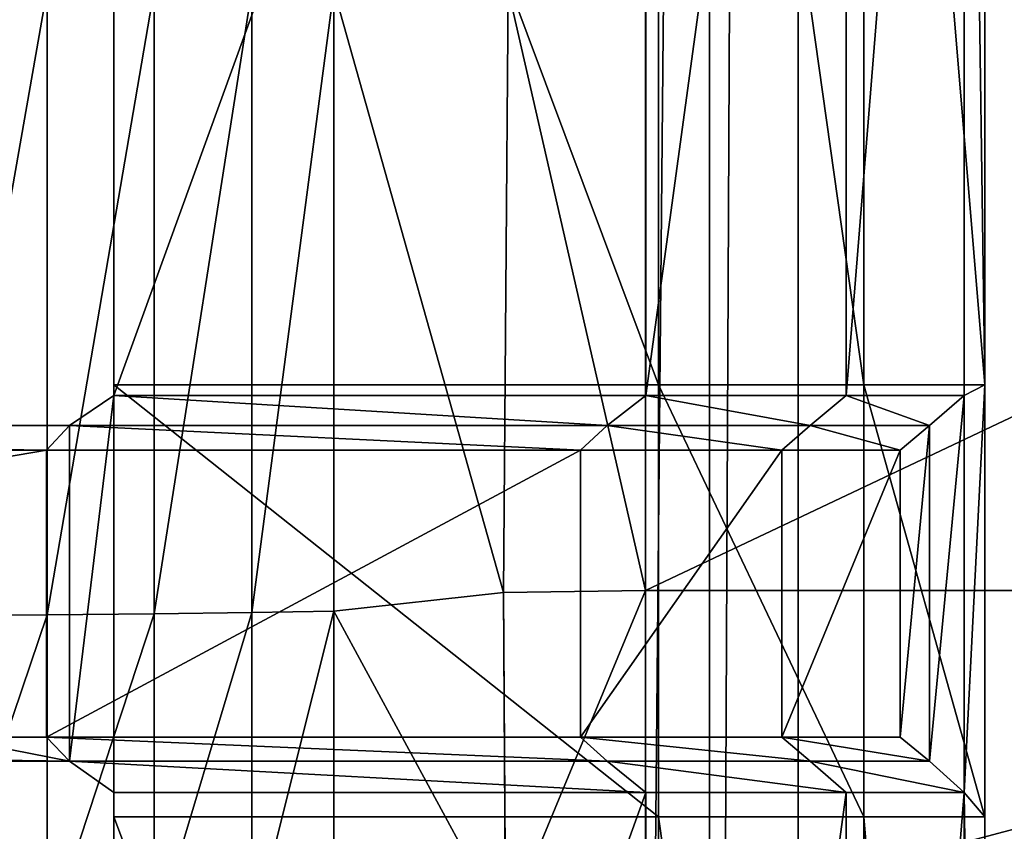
# Model space of a CAD drawing. Extents: x 0 to 31, y 0 to 21.2.
# Tile 509 of 574: x 29.152 to 30.105, y 4.754 to 5.539. Entities that reach past the tile are written whole.
import ezdxf

# ---------------------------------------------------------------- set-up
doc = ezdxf.new("R2010")
doc.units = 0
doc.header["$MEASUREMENT"] = 0
doc.layers.get('0').update_dxf_attribs({"color": 13, "linetype": 'CONTINUOUS'})
for name, color, linetype in [('CAST_IRON', 250, 'CONTINUOUS'), ('GALVANIZED_METAL', 252, 'CONTINUOUS'), ('GRATES', 250, 'CONTINUOUS')]:
    doc.layers.add(name, color=color, linetype=linetype)

# ---------------------------------------------------------------- blocks, each defined once
blk = doc.blocks.new('NGM5058UC_TRADECAD_DXF')
at = {"layer": 'CAST_IRON', "color": 0}
for p, q in [((13.6592, -5.05335, -0.17615), (13.6592, -5.65815, -0.17615)), ((13.6592, -5.05335, -0.17615), (13.6592, -5.65815, -0.17615)), ((13.763, -5.05335, -0.14245), (13.763, -5.65715, -0.14245)), ((13.763, -5.05335, -0.14245), (13.763, -5.65715, -0.14245)), ((13.8575, -5.05335, -0.08765), (13.8575, -5.65595, -0.08765)), ((13.8575, -5.05335, -0.08765), (13.8575, -5.65595, -0.08765)), ((13.9366, -5.05335, -0.01605), (13.9366, -5.65475, -0.01605)), ((13.9366, -5.05335, -0.01605), (14.1009, -5.63675, 0.45505)), ((13.9366, -5.05335, -0.01605), (13.9366, -5.65475, -0.01605)), ((13.9366, -5.05335, -0.01605), (14.1009, -5.63675, 0.45505)), ((14.1009, -5.63675, 0.45505), (14.1054, -5.05335, 0.45505)), ((14.1009, -5.63675, 0.45505), (14.1054, -5.05335, 0.45505)), ((14.2381, -5.63465, 0.58145), (14.2381, -5.05335, 0.58145)), ((14.2381, -5.63465, 0.58145), (14.2381, -5.05335, 0.58145)), ((13.9366, -5.65475, -0.01605), (14.1009, -5.63675, 0.45505)), ((13.9366, -5.65475, -0.01605), (14.1009, -5.63675, 0.45505)), ((14.1009, -5.63675, 0.45505), (14.2381, -5.63465, 0.58145)), ((14.1009, -5.63675, 0.45505), (14.2381, -5.63465, 0.58145)), ((14.1009, -5.63675, 0.45505), (14.1027, -5.96115, 0.45505)), ((14.1009, -5.63675, 0.45505), (14.1027, -5.96115, 0.45505)), ((14.2381, -5.96015, 0.58145), (14.2381, -5.63465, 0.58145)), ((14.2381, -5.63465, 0.58145), (15.4658, -5.63465, 0.58145)), ((14.2381, -5.63465, 0.58145), (15.4658, -5.63465, 0.58145)), ((14.2381, -5.96015, 0.58145), (14.2381, -5.63465, 0.58145)), ((13.6592, -5.65815, -0.17615), (13.553, -5.65895, -0.18725)), ((13.6592, -5.65815, -0.17615), (13.553, -5.65895, -0.18725)), ((13.763, -5.65715, -0.14245), (13.6592, -5.65815, -0.17615)), ((13.763, -5.65715, -0.14245), (13.6592, -5.65815, -0.17615)), ((13.6592, -5.65815, -0.17615), (13.6592, -5.97185, -0.17615)), ((13.6592, -5.65815, -0.17615), (13.6592, -5.97185, -0.17615)), ((13.8575, -5.65595, -0.08765), (13.763, -5.65715, -0.14245)), ((13.8575, -5.65595, -0.08765), (13.763, -5.65715, -0.14245)), ((13.763, -5.65715, -0.14245), (13.763, -5.97135, -0.14245)), ((13.763, -5.65715, -0.14245), (13.763, -5.97135, -0.14245)), ((13.9366, -5.65475, -0.01605), (13.8575, -5.65595, -0.08765)), ((13.9366, -5.65475, -0.01605), (13.8575, -5.65595, -0.08765)), ((13.8575, -5.65595, -0.08765), (13.8575, -5.97075, -0.08765)), ((13.8575, -5.65595, -0.08765), (13.8575, -5.97075, -0.08765)), ((13.9366, -5.97015, -0.01605), (13.9366, -5.65475, -0.01605)), ((13.9366, -5.97015, -0.01605), (13.9366, -5.65475, -0.01605))]:
    blk.add_line(p, q, dxfattribs=at)
at = {"layer": 'GALVANIZED_METAL', "color": 0}
for p, q in [((14.386, 9.23775, -1.89865), (14.2159, -9.41295, -1.89865)), ((14.386, 9.23775, -1.89865), (14.2159, -9.41295, -1.89865)), ((14.386, -9.24295, -1.89865), (14.386, 9.23775, -1.89865)), ((14.386, -9.24295, -1.89865), (14.386, 9.23775, -1.89865)), ((14.3002, -9.18675, 0.31025), (14.3002, 9.18165, 0.40415)), ((14.3002, -9.18675, 0.31025), (14.3002, 9.18165, 0.40415))]:
    blk.add_line(p, q, dxfattribs=at)
at = {"layer": 'GRATES', "color": 0}
for p, q in [((13.7239, -5.43585, 0.70725), (13.7239, -4.02735, 0.70725)), ((13.7239, -4.02735, 0.98805), (13.7239, -5.44615, 0.98805)), ((13.7239, -4.02735, 0.98805), (13.7239, -5.44615, 0.98805)), ((13.7239, -5.43585, 0.70725), (13.7239, -4.02735, 0.70725)), ((14.2384, -4.02735, 0.98805), (14.2384, -5.44615, 0.98805)), ((14.2384, -4.02735, 0.98805), (14.2384, -5.44615, 0.98805)), ((14.2508, -5.43585, 0.70725), (14.2508, -4.02735, 0.70725)), ((14.2508, -5.43585, 0.70725), (14.2508, -4.02735, 0.70725)), ((14.4324, -5.44615, 0.98805), (14.4324, -4.02735, 0.98805)), ((14.4324, -5.44615, 0.98805), (14.4324, -4.02735, 0.98805)), ((14.4495, -4.02735, 0.70725), (14.4495, -5.43585, 0.70725)), ((14.4495, -4.02735, 0.70725), (14.4495, -5.43585, 0.70725)), ((14.5466, -5.44615, 0.98805), (14.5466, -4.02735, 0.98805)), ((14.5466, -5.44615, 0.98805), (14.5466, -4.02735, 0.98805)), ((14.5665, -4.02735, 0.70725), (14.5665, -5.43585, 0.70725)), ((14.5665, -4.02735, 0.70725), (14.5665, -5.43585, 0.70725)), ((14.2508, -5.43585, 0.70725), (13.7239, -5.43585, 0.70725)), ((13.7239, -5.43585, 0.70725), (13.7239, -5.85375, 0.70725)), ((13.7239, -5.44615, 0.98805), (13.7239, -5.43585, 0.70725)), ((13.7239, -5.44615, 0.98805), (13.7239, -5.43585, 0.70725)), ((13.7239, -5.43585, 0.70725), (13.7239, -5.85375, 0.70725)), ((14.2508, -5.43585, 0.70725), (13.7239, -5.43585, 0.70725)), ((14.2508, -5.85375, 0.70725), (14.2508, -5.43585, 0.70725)), ((14.2508, -5.43585, 0.70725), (14.4495, -5.43585, 0.70725)), ((14.2508, -5.43585, 0.70725), (14.4495, -5.43585, 0.70725)), ((14.2508, -5.85375, 0.70725), (14.2508, -5.43585, 0.70725)), ((14.5665, -5.43585, 0.70725), (14.4495, -5.43585, 0.70725)), ((14.4495, -5.43585, 0.70725), (14.4495, -5.85375, 0.70725)), ((14.5665, -5.43585, 0.70725), (14.4495, -5.43585, 0.70725)), ((14.4495, -5.43585, 0.70725), (14.4495, -5.85375, 0.70725)), ((14.5665, -5.43585, 0.70725), (14.5466, -5.44615, 0.98805)), ((14.5665, -5.43585, 0.70725), (14.5466, -5.44615, 0.98805)), ((14.5665, -5.43585, 0.70725), (14.5665, -5.85375, 0.70725)), ((14.5665, -5.43585, 0.70725), (14.5665, -5.85375, 0.70725)), ((13.7239, -5.44615, 0.98805), (13.6808, -5.47525, 1.46245)), ((13.7239, -5.44615, 0.98805), (13.6808, -5.47525, 1.46245)), ((13.7239, -5.44615, 0.98805), (13.7239, -5.83005, 0.98805)), ((14.2384, -5.44615, 0.98805), (13.7239, -5.44615, 0.98805)), ((13.7239, -5.44615, 0.98805), (13.7239, -5.83005, 0.98805)), ((14.2384, -5.44615, 0.98805), (13.7239, -5.44615, 0.98805)), ((14.2384, -5.44615, 0.98805), (14.2011, -5.47525, 1.46245)), ((14.2384, -5.44615, 0.98805), (14.2011, -5.47525, 1.46245)), ((14.2384, -5.44615, 0.98805), (14.4324, -5.44615, 0.98805)), ((14.2384, -5.44615, 0.98805), (14.4324, -5.44615, 0.98805)), ((14.3974, -5.47525, 1.46245), (14.4324, -5.44615, 0.98805)), ((14.3974, -5.47525, 1.46245), (14.4324, -5.44615, 0.98805)), ((14.5466, -5.44615, 0.98805), (14.4324, -5.44615, 0.98805)), ((14.5466, -5.44615, 0.98805), (14.4324, -5.44615, 0.98805)), ((14.5129, -5.47525, 1.46245), (14.5466, -5.44615, 0.98805)), ((14.5129, -5.47525, 1.46245), (14.5466, -5.44615, 0.98805)), ((14.5466, -5.83005, 0.98805), (14.5466, -5.44615, 0.98805)), ((14.5466, -5.83005, 0.98805), (14.5466, -5.44615, 0.98805)), ((12.0285, -5.47525, 1.46245), (13.6808, -5.47525, 1.46245)), ((12.0285, -5.47525, 1.46245), (13.6808, -5.47525, 1.46245)), ((13.6808, -5.47525, 1.46245), (13.6588, -5.49885, 1.81015)), ((13.6808, -5.47525, 1.46245), (13.6588, -5.49885, 1.81015)), ((13.6808, -5.47525, 1.46245), (13.6808, -5.79975, 1.46245)), ((14.2011, -5.47525, 1.46245), (13.6808, -5.47525, 1.46245)), ((13.6808, -5.47525, 1.46245), (13.6808, -5.79975, 1.46245)), ((14.2011, -5.47525, 1.46245), (13.6808, -5.47525, 1.46245)), ((14.1752, -5.49885, 1.81015), (14.2011, -5.47525, 1.46245)), ((14.1752, -5.49885, 1.81015), (14.2011, -5.47525, 1.46245)), ((14.2011, -5.47525, 1.46245), (14.3974, -5.47525, 1.46245)), ((14.2011, -5.47525, 1.46245), (14.3974, -5.47525, 1.46245)), ((14.37, -5.49885, 1.81015), (14.3974, -5.47525, 1.46245)), ((14.37, -5.49885, 1.81015), (14.3974, -5.47525, 1.46245)), ((14.3974, -5.47525, 1.46245), (14.5129, -5.47525, 1.46245)), ((14.3974, -5.47525, 1.46245), (14.5129, -5.47525, 1.46245)), ((14.5129, -5.47525, 1.46245), (14.4846, -5.49885, 1.81015)), ((14.5129, -5.47525, 1.46245), (14.4846, -5.49885, 1.81015)), ((14.5129, -5.79975, 1.46245), (14.5129, -5.47525, 1.46245)), ((14.5129, -5.79975, 1.46245), (14.5129, -5.47525, 1.46245)), ((13.6588, -5.49885, 1.81015), (12.0285, -5.49885, 1.81015)), ((13.6588, -5.49885, 1.81015), (12.0285, -5.49885, 1.81015)), ((13.6588, -5.77645, 1.81015), (13.6588, -5.49885, 1.81015)), ((13.6588, -5.49885, 1.81015), (14.1752, -5.49885, 1.81015)), ((13.6588, -5.77645, 1.81015), (13.6588, -5.49885, 1.81015)), ((13.6588, -5.49885, 1.81015), (14.1752, -5.49885, 1.81015)), ((14.1752, -5.49885, 1.81015), (14.1752, -5.77645, 1.81015)), ((14.37, -5.49885, 1.81015), (14.1752, -5.49885, 1.81015)), ((14.1752, -5.49885, 1.81015), (14.1752, -5.77645, 1.81015)), ((14.37, -5.49885, 1.81015), (14.1752, -5.49885, 1.81015)), ((14.4846, -5.49885, 1.81015), (14.37, -5.49885, 1.81015)), ((14.37, -5.77645, 1.81015), (14.37, -5.49885, 1.81015)), ((14.4846, -5.49885, 1.81015), (14.37, -5.49885, 1.81015)), ((14.37, -5.77645, 1.81015), (14.37, -5.49885, 1.81015)), ((14.4846, -5.77645, 1.81015), (14.4846, -5.49885, 1.81015)), ((14.4846, -5.77645, 1.81015), (14.4846, -5.49885, 1.81015)), ((12.0285, -5.77645, 1.81015), (13.6588, -5.77645, 1.81015)), ((12.0285, -5.77645, 1.81015), (13.6588, -5.77645, 1.81015)), ((14.1752, -5.77645, 1.81015), (13.6588, -5.77645, 1.81015)), ((14.1752, -5.77645, 1.81015), (13.6588, -5.77645, 1.81015)), ((13.6808, -5.79975, 1.46245), (13.6588, -5.77645, 1.81015)), ((13.6808, -5.79975, 1.46245), (13.6588, -5.77645, 1.81015)), ((14.1752, -5.77645, 1.81015), (14.2011, -5.79975, 1.46245)), ((14.1752, -5.77645, 1.81015), (14.37, -5.77645, 1.81015)), ((14.1752, -5.77645, 1.81015), (14.2011, -5.79975, 1.46245)), ((14.1752, -5.77645, 1.81015), (14.37, -5.77645, 1.81015)), ((14.4846, -5.77645, 1.81015), (14.37, -5.77645, 1.81015)), ((14.4846, -5.77645, 1.81015), (14.37, -5.77645, 1.81015)), ((14.3974, -5.79975, 1.46245), (14.37, -5.77645, 1.81015)), ((14.3974, -5.79975, 1.46245), (14.37, -5.77645, 1.81015)), ((14.5129, -5.79975, 1.46245), (14.4846, -5.77645, 1.81015)), ((14.5129, -5.79975, 1.46245), (14.4846, -5.77645, 1.81015)), ((12.0285, -5.79975, 1.46245), (13.6808, -5.79975, 1.46245)), ((12.0285, -5.79975, 1.46245), (13.6808, -5.79975, 1.46245)), ((13.6808, -5.79975, 1.46245), (13.7239, -5.83005, 0.98805)), ((14.2011, -5.79975, 1.46245), (13.6808, -5.79975, 1.46245)), ((14.2011, -5.79975, 1.46245), (13.6808, -5.79975, 1.46245)), ((13.6808, -5.79975, 1.46245), (13.7239, -5.83005, 0.98805)), ((14.2011, -5.79975, 1.46245), (14.3974, -5.79975, 1.46245)), ((14.2384, -5.83005, 0.98805), (14.2011, -5.79975, 1.46245)), ((14.2384, -5.83005, 0.98805), (14.2011, -5.79975, 1.46245)), ((14.2011, -5.79975, 1.46245), (14.3974, -5.79975, 1.46245)), ((14.3974, -5.79975, 1.46245), (14.5129, -5.79975, 1.46245)), ((14.4324, -5.83005, 0.98805), (14.3974, -5.79975, 1.46245)), ((14.3974, -5.79975, 1.46245), (14.5129, -5.79975, 1.46245)), ((14.4324, -5.83005, 0.98805), (14.3974, -5.79975, 1.46245)), ((14.5466, -5.83005, 0.98805), (14.5129, -5.79975, 1.46245)), ((14.5466, -5.83005, 0.98805), (14.5129, -5.79975, 1.46245)), ((13.7239, -5.83005, 0.98805), (13.7239, -5.85375, 0.70725)), ((13.7239, -7.25815, 0.98805), (13.7239, -5.83005, 0.98805)), ((13.7239, -5.83005, 0.98805), (14.2384, -5.83005, 0.98805)), ((13.7239, -5.83005, 0.98805), (13.7239, -5.85375, 0.70725)), ((13.7239, -7.25815, 0.98805), (13.7239, -5.83005, 0.98805)), ((13.7239, -5.83005, 0.98805), (14.2384, -5.83005, 0.98805)), ((14.2384, -5.83005, 0.98805), (14.2384, -7.25815, 0.98805)), ((14.4324, -5.83005, 0.98805), (14.2384, -5.83005, 0.98805)), ((14.2384, -5.83005, 0.98805), (14.2384, -7.25815, 0.98805)), ((14.4324, -5.83005, 0.98805), (14.2384, -5.83005, 0.98805)), ((14.5466, -5.83005, 0.98805), (14.4324, -5.83005, 0.98805)), ((14.4324, -7.25815, 0.98805), (14.4324, -5.83005, 0.98805)), ((14.5466, -5.83005, 0.98805), (14.4324, -5.83005, 0.98805)), ((14.4324, -7.25815, 0.98805), (14.4324, -5.83005, 0.98805)), ((14.5665, -5.85375, 0.70725), (14.5466, -5.83005, 0.98805)), ((14.5665, -5.85375, 0.70725), (14.5466, -5.83005, 0.98805)), ((14.5466, -7.25815, 0.98805), (14.5466, -5.83005, 0.98805)), ((14.5466, -7.25815, 0.98805), (14.5466, -5.83005, 0.98805)), ((13.7239, -5.85375, 0.70725), (14.2508, -5.85375, 0.70725)), ((13.7239, -5.85375, 0.70725), (14.2508, -5.85375, 0.70725)), ((13.7239, -5.85375, 0.70725), (13.7239, -7.25815, 0.70725)), ((13.7239, -5.85375, 0.70725), (13.7239, -7.25815, 0.70725)), ((14.2508, -7.25815, 0.70725), (14.2508, -5.85375, 0.70725)), ((14.2508, -5.85375, 0.70725), (14.4495, -5.85375, 0.70725)), ((14.2508, -5.85375, 0.70725), (14.4495, -5.85375, 0.70725)), ((14.2508, -7.25815, 0.70725), (14.2508, -5.85375, 0.70725)), ((14.5665, -5.85375, 0.70725), (14.4495, -5.85375, 0.70725)), ((14.4495, -5.85375, 0.70725), (14.4495, -7.25815, 0.70725)), ((14.5665, -5.85375, 0.70725), (14.4495, -5.85375, 0.70725)), ((14.4495, -5.85375, 0.70725), (14.4495, -7.25815, 0.70725)), ((14.5665, -5.85375, 0.70725), (14.5665, -7.25815, 0.70725)), ((14.5665, -5.85375, 0.70725), (14.5665, -7.25815, 0.70725))]:
    blk.add_line(p, q, dxfattribs=at)
at = {"layer": 'CAST_IRON', "color": 0}
mesh = blk.add_polyface(dxfattribs=at)
corners = [(13.6592, -5.05335, -0.17615), (13.553, -5.65895, -0.18725), (13.553, -5.05335, -0.18725), (13.6592, -5.65815, -0.17615)]
mesh.append_faces([[corners[k] for k in face] for face in [(0, 1, 2), (1, 0, 3)]], dxfattribs={"vtx0": -1, "color": 0})
mesh = blk.add_polyface(dxfattribs=at)
corners = [(13.763, -5.05335, -0.14245), (13.6592, -5.65815, -0.17615), (13.6592, -5.05335, -0.17615), (13.763, -5.65715, -0.14245)]
mesh.append_faces([[corners[k] for k in face] for face in [(0, 1, 2), (1, 0, 3)]], dxfattribs={"vtx0": -1, "color": 0})
mesh = blk.add_polyface(dxfattribs=at)
corners = [(13.8575, -5.05335, -0.08765), (13.763, -5.65715, -0.14245), (13.763, -5.05335, -0.14245), (13.8575, -5.65595, -0.08765)]
mesh.append_faces([[corners[k] for k in face] for face in [(0, 1, 2), (1, 0, 3)]], dxfattribs={"vtx0": -1, "color": 0})
mesh = blk.add_polyface(dxfattribs=at)
corners = [(13.9366, -5.05335, -0.01605), (13.8575, -5.65595, -0.08765), (13.8575, -5.05335, -0.08765), (13.9366, -5.65475, -0.01605)]
mesh.append_faces([[corners[k] for k in face] for face in [(0, 1, 2), (1, 0, 3)]], dxfattribs={"vtx0": -1, "color": 0})
mesh = blk.add_polyface(dxfattribs=at)
corners = [(13.9366, -5.05335, -0.01605), (14.1009, -5.63675, 0.45505), (13.9366, -5.65475, -0.01605)]
mesh.append_faces([[corners[k] for k in face] for face in [(0, 1, 2)]], dxfattribs={"color": 0})
mesh = blk.add_polyface(dxfattribs=at)
corners = [(14.1054, -5.05335, 0.45505), (14.1009, -5.63675, 0.45505), (13.9366, -5.05335, -0.01605)]
mesh.append_faces([[corners[k] for k in face] for face in [(0, 1, 2)]], dxfattribs={"color": 0})
mesh = blk.add_polyface(dxfattribs=at)
corners = [(14.2381, -5.63465, 0.58145), (14.1009, -5.63675, 0.45505), (14.1054, -5.05335, 0.45505)]
mesh.append_faces([[corners[k] for k in face] for face in [(0, 1, 2)]], dxfattribs={"color": 0})
mesh = blk.add_polyface(dxfattribs=at)
corners = [(14.2381, -5.63465, 0.58145), (14.1054, -5.05335, 0.45505), (14.2381, -5.05335, 0.58145)]
mesh.append_faces([[corners[k] for k in face] for face in [(0, 1, 2)]], dxfattribs={"color": 0})
mesh = blk.add_polyface(dxfattribs=at)
corners = [(15.4658, -5.05335, 0.58145), (14.2381, -5.63465, 0.58145), (14.2381, -5.05335, 0.58145), (15.4658, -5.63465, 0.58145)]
mesh.append_faces([[corners[k] for k in face] for face in [(0, 1, 2), (1, 0, 3)]], dxfattribs={"vtx0": -1, "color": 0})
mesh = blk.add_polyface(dxfattribs=at)
corners = [(14.1009, -5.63675, 0.45505), (14.1027, -5.96115, 0.45505), (13.9366, -5.65475, -0.01605)]
mesh.append_faces([[corners[k] for k in face] for face in [(0, 1, 2)]], dxfattribs={"color": 0})
mesh = blk.add_polyface(dxfattribs=at)
corners = [(14.2381, -5.63465, 0.58145), (14.1027, -5.96115, 0.45505), (14.1009, -5.63675, 0.45505)]
mesh.append_faces([[corners[k] for k in face] for face in [(0, 1, 2)]], dxfattribs={"color": 0})
mesh = blk.add_polyface(dxfattribs=at)
corners = [(14.2381, -5.96015, 0.58145), (14.1027, -5.96115, 0.45505), (14.2381, -5.63465, 0.58145)]
mesh.append_faces([[corners[k] for k in face] for face in [(0, 1, 2)]], dxfattribs={"color": 0})
mesh = blk.add_polyface(dxfattribs=at)
corners = [(15.4658, -5.63465, 0.58145), (14.2381, -5.96015, 0.58145), (14.2381, -5.63465, 0.58145), (15.4658, -5.96015, 0.58145)]
mesh.append_faces([[corners[k] for k in face] for face in [(0, 1, 2), (1, 0, 3)]], dxfattribs={"vtx0": -1, "color": 0})
mesh = blk.add_polyface(dxfattribs=at)
corners = [(13.6592, -5.65815, -0.17615), (13.553, -5.97225, -0.18725), (13.553, -5.65895, -0.18725), (13.6592, -5.97185, -0.17615)]
mesh.append_faces([[corners[k] for k in face] for face in [(0, 1, 2), (1, 0, 3)]], dxfattribs={"vtx0": -1, "color": 0})
mesh = blk.add_polyface(dxfattribs=at)
corners = [(13.763, -5.65715, -0.14245), (13.6592, -5.97185, -0.17615), (13.6592, -5.65815, -0.17615), (13.763, -5.97135, -0.14245)]
mesh.append_faces([[corners[k] for k in face] for face in [(0, 1, 2), (1, 0, 3)]], dxfattribs={"vtx0": -1, "color": 0})
mesh = blk.add_polyface(dxfattribs=at)
corners = [(13.8575, -5.65595, -0.08765), (13.763, -5.97135, -0.14245), (13.763, -5.65715, -0.14245), (13.8575, -5.97075, -0.08765)]
mesh.append_faces([[corners[k] for k in face] for face in [(0, 1, 2), (1, 0, 3)]], dxfattribs={"vtx0": -1, "color": 0})
mesh = blk.add_polyface(dxfattribs=at)
corners = [(13.9366, -5.65475, -0.01605), (13.8575, -5.97075, -0.08765), (13.8575, -5.65595, -0.08765), (13.9366, -5.97015, -0.01605)]
mesh.append_faces([[corners[k] for k in face] for face in [(0, 1, 2), (1, 0, 3)]], dxfattribs={"vtx0": -1, "color": 0})
mesh = blk.add_polyface(dxfattribs=at)
corners = [(13.9366, -5.65475, -0.01605), (14.1027, -5.96115, 0.45505), (13.9366, -5.97015, -0.01605)]
mesh.append_faces([[corners[k] for k in face] for face in [(0, 1, 2)]], dxfattribs={"color": 0})
at = {"layer": 'GALVANIZED_METAL', "color": 0}
mesh = blk.add_polyface(dxfattribs=at)
corners = [(15.3501, 10.51755, 0.40495), (14.414, 9.47795, 0.40495), (15.3501, -10.52275, 0.30935)]
mesh.append_faces([[corners[k] for k in face] for face in [(0, 1, 2)]], dxfattribs={"color": 0})
mesh = blk.add_polyface(dxfattribs=at)
corners = [(15.3501, -10.52275, 0.30935), (14.414, 9.47795, 0.40495), (14.3002, 9.18165, 0.40415)]
mesh.append_faces([[corners[k] for k in face] for face in [(0, 1, 2)]], dxfattribs={"color": 0})
mesh = blk.add_polyface(dxfattribs=at)
corners = [(-14.2165, -9.41305, -1.89865), (14.216, 9.40775, -1.89865), (-14.3866, -9.24295, -1.89865), (14.386, 9.23775, -1.89865)]
mesh.append_faces([[corners[k] for k in face] for face in [(0, 1, 2), (1, 0, 3)]], dxfattribs={"vtx0": -1, "color": 0})
mesh = blk.add_polyface(dxfattribs=at)
corners = [(14.216, 9.40775, -1.89865), (-14.2165, 9.40775, -1.89865), (-14.3866, -9.24295, -1.89865)]
mesh.append_faces([[corners[k] for k in face] for face in [(0, 1, 2)]], dxfattribs={"color": 0})
mesh = blk.add_polyface(dxfattribs=at)
corners = [(14.386, 9.23775, -1.89865), (-14.2165, -9.41305, -1.89865), (14.2159, -9.41295, -1.89865)]
mesh.append_faces([[corners[k] for k in face] for face in [(0, 1, 2)]], dxfattribs={"color": 0})
mesh = blk.add_polyface(dxfattribs=at)
corners = [(14.386, 9.23775, -1.89865), (14.2159, -9.41295, -1.89865), (14.386, -9.24295, -1.89865)]
mesh.append_faces([[corners[k] for k in face] for face in [(0, 1, 2)]], dxfattribs={"color": 0})
mesh = blk.add_polyface(dxfattribs=at)
corners = [(14.386, 9.23775, -1.89865), (14.386, -9.24295, -1.89865), (14.3002, -9.18675, 0.31025)]
mesh.append_faces([[corners[k] for k in face] for face in [(0, 1, 2)]], dxfattribs={"color": 0})
mesh = blk.add_polyface(dxfattribs=at)
corners = [(14.386, 9.23775, -1.89865), (14.3002, -9.18675, 0.31025), (14.3002, 9.18165, 0.40415)]
mesh.append_faces([[corners[k] for k in face] for face in [(0, 1, 2)]], dxfattribs={"color": 0})
mesh = blk.add_polyface(dxfattribs=at)
corners = [(15.3501, -10.52275, 0.30935), (14.3002, 9.18165, 0.40415), (14.3002, -9.18675, 0.31025)]
mesh.append_faces([[corners[k] for k in face] for face in [(0, 1, 2)]], dxfattribs={"color": 0})
at = {"layer": 'GRATES', "color": 0}
mesh = blk.add_polyface(dxfattribs=at)
corners = [(13.7239, -5.43585, 0.70725), (13.7239, -4.02735, 0.98805), (13.7239, -5.44615, 0.98805), (13.7239, -4.02735, 0.70725)]
mesh.append_faces([[corners[k] for k in face] for face in [(0, 1, 2), (1, 0, 3)]], dxfattribs={"vtx0": -1, "color": 0})
mesh = blk.add_polyface(dxfattribs=at)
corners = [(14.2384, -4.02735, 0.98805), (13.7239, -5.44615, 0.98805), (13.7239, -4.02735, 0.98805), (14.2384, -5.44615, 0.98805)]
mesh.append_faces([[corners[k] for k in face] for face in [(0, 1, 2), (1, 0, 3)]], dxfattribs={"vtx0": -1, "color": 0})
mesh = blk.add_polyface(dxfattribs=at)
corners = [(14.2508, -5.43585, 0.70725), (13.7239, -4.02735, 0.70725), (13.7239, -5.43585, 0.70725), (14.2508, -4.02735, 0.70725)]
mesh.append_faces([[corners[k] for k in face] for face in [(0, 1, 2), (1, 0, 3)]], dxfattribs={"vtx0": -1, "color": 0})
mesh = blk.add_polyface(dxfattribs=at)
corners = [(14.4324, -4.02735, 0.98805), (14.2384, -5.44615, 0.98805), (14.2384, -4.02735, 0.98805), (14.4324, -5.44615, 0.98805)]
mesh.append_faces([[corners[k] for k in face] for face in [(0, 1, 2), (1, 0, 3)]], dxfattribs={"vtx0": -1, "color": 0})
mesh = blk.add_polyface(dxfattribs=at)
corners = [(14.4495, -5.43585, 0.70725), (14.2508, -4.02735, 0.70725), (14.2508, -5.43585, 0.70725), (14.4495, -4.02735, 0.70725)]
mesh.append_faces([[corners[k] for k in face] for face in [(0, 1, 2), (1, 0, 3)]], dxfattribs={"vtx0": -1, "color": 0})
mesh = blk.add_polyface(dxfattribs=at)
corners = [(14.5466, -4.02735, 0.98805), (14.4324, -5.44615, 0.98805), (14.4324, -4.02735, 0.98805), (14.5466, -5.44615, 0.98805)]
mesh.append_faces([[corners[k] for k in face] for face in [(0, 1, 2), (1, 0, 3)]], dxfattribs={"vtx0": -1, "color": 0})
mesh = blk.add_polyface(dxfattribs=at)
corners = [(14.5665, -5.43585, 0.70725), (14.4495, -4.02735, 0.70725), (14.4495, -5.43585, 0.70725), (14.5665, -4.02735, 0.70725)]
mesh.append_faces([[corners[k] for k in face] for face in [(0, 1, 2), (1, 0, 3)]], dxfattribs={"vtx0": -1, "color": 0})
mesh = blk.add_polyface(dxfattribs=at)
corners = [(14.5466, -4.02735, 0.98805), (14.5665, -5.43585, 0.70725), (14.5466, -5.44615, 0.98805), (14.5665, -4.02735, 0.70725)]
mesh.append_faces([[corners[k] for k in face] for face in [(0, 1, 2), (1, 0, 3)]], dxfattribs={"vtx0": -1, "color": 0})
mesh = blk.add_polyface(dxfattribs=at)
corners = [(14.2508, -5.85375, 0.70725), (13.7239, -5.43585, 0.70725), (13.7239, -5.85375, 0.70725), (14.2508, -5.43585, 0.70725)]
mesh.append_faces([[corners[k] for k in face] for face in [(0, 1, 2), (1, 0, 3)]], dxfattribs={"vtx0": -1, "color": 0})
mesh = blk.add_polyface(dxfattribs=at)
corners = [(13.7239, -5.43585, 0.70725), (13.7239, -5.83005, 0.98805), (13.7239, -5.85375, 0.70725), (13.7239, -5.44615, 0.98805)]
mesh.append_faces([[corners[k] for k in face] for face in [(0, 1, 2), (1, 0, 3)]], dxfattribs={"vtx0": -1, "color": 0})
mesh = blk.add_polyface(dxfattribs=at)
corners = [(14.4495, -5.85375, 0.70725), (14.2508, -5.43585, 0.70725), (14.2508, -5.85375, 0.70725), (14.4495, -5.43585, 0.70725)]
mesh.append_faces([[corners[k] for k in face] for face in [(0, 1, 2), (1, 0, 3)]], dxfattribs={"vtx0": -1, "color": 0})
mesh = blk.add_polyface(dxfattribs=at)
corners = [(14.5665, -5.85375, 0.70725), (14.4495, -5.43585, 0.70725), (14.4495, -5.85375, 0.70725), (14.5665, -5.43585, 0.70725)]
mesh.append_faces([[corners[k] for k in face] for face in [(0, 1, 2), (1, 0, 3)]], dxfattribs={"vtx0": -1, "color": 0})
mesh = blk.add_polyface(dxfattribs=at)
corners = [(14.5466, -5.83005, 0.98805), (14.5665, -5.43585, 0.70725), (14.5665, -5.85375, 0.70725), (14.5466, -5.44615, 0.98805)]
mesh.append_faces([[corners[k] for k in face] for face in [(0, 1, 2), (1, 0, 3)]], dxfattribs={"vtx0": -1, "color": 0})
mesh = blk.add_polyface(dxfattribs=at)
corners = [(13.7239, -5.44615, 0.98805), (13.6808, -5.79975, 1.46245), (13.7239, -5.83005, 0.98805), (13.6808, -5.47525, 1.46245)]
mesh.append_faces([[corners[k] for k in face] for face in [(0, 1, 2), (1, 0, 3)]], dxfattribs={"vtx0": -1, "color": 0})
mesh = blk.add_polyface(dxfattribs=at)
corners = [(14.2011, -5.47525, 1.46245), (13.7239, -5.44615, 0.98805), (14.2384, -5.44615, 0.98805), (13.6808, -5.47525, 1.46245)]
mesh.append_faces([[corners[k] for k in face] for face in [(0, 1, 2), (1, 0, 3)]], dxfattribs={"vtx0": -1, "color": 0})
mesh = blk.add_polyface(dxfattribs=at)
corners = [(14.3974, -5.47525, 1.46245), (14.2384, -5.44615, 0.98805), (14.4324, -5.44615, 0.98805), (14.2011, -5.47525, 1.46245)]
mesh.append_faces([[corners[k] for k in face] for face in [(0, 1, 2), (1, 0, 3)]], dxfattribs={"vtx0": -1, "color": 0})
mesh = blk.add_polyface(dxfattribs=at)
corners = [(14.5129, -5.47525, 1.46245), (14.4324, -5.44615, 0.98805), (14.5466, -5.44615, 0.98805), (14.3974, -5.47525, 1.46245)]
mesh.append_faces([[corners[k] for k in face] for face in [(0, 1, 2), (1, 0, 3)]], dxfattribs={"vtx0": -1, "color": 0})
mesh = blk.add_polyface(dxfattribs=at)
corners = [(14.5129, -5.79975, 1.46245), (14.5466, -5.44615, 0.98805), (14.5466, -5.83005, 0.98805), (14.5129, -5.47525, 1.46245)]
mesh.append_faces([[corners[k] for k in face] for face in [(0, 1, 2), (1, 0, 3)]], dxfattribs={"vtx0": -1, "color": 0})
mesh = blk.add_polyface(dxfattribs=at)
corners = [(13.6588, -5.49885, 1.81015), (12.0285, -5.47525, 1.46245), (13.6808, -5.47525, 1.46245), (12.0285, -5.49885, 1.81015)]
mesh.append_faces([[corners[k] for k in face] for face in [(0, 1, 2), (1, 0, 3)]], dxfattribs={"vtx0": -1, "color": 0})
mesh = blk.add_polyface(dxfattribs=at)
corners = [(13.6808, -5.79975, 1.46245), (12.0285, -5.47525, 1.46245), (12.0285, -5.79975, 1.46245), (13.6808, -5.47525, 1.46245)]
mesh.append_faces([[corners[k] for k in face] for face in [(0, 1, 2), (1, 0, 3)]], dxfattribs={"vtx0": -1, "color": 0})
mesh = blk.add_polyface(dxfattribs=at)
corners = [(14.1752, -5.49885, 1.81015), (13.6808, -5.47525, 1.46245), (14.2011, -5.47525, 1.46245), (13.6588, -5.49885, 1.81015)]
mesh.append_faces([[corners[k] for k in face] for face in [(0, 1, 2), (1, 0, 3)]], dxfattribs={"vtx0": -1, "color": 0})
mesh = blk.add_polyface(dxfattribs=at)
corners = [(14.37, -5.49885, 1.81015), (14.2011, -5.47525, 1.46245), (14.3974, -5.47525, 1.46245), (14.1752, -5.49885, 1.81015)]
mesh.append_faces([[corners[k] for k in face] for face in [(0, 1, 2), (1, 0, 3)]], dxfattribs={"vtx0": -1, "color": 0})
mesh = blk.add_polyface(dxfattribs=at)
corners = [(14.4846, -5.49885, 1.81015), (14.3974, -5.47525, 1.46245), (14.5129, -5.47525, 1.46245), (14.37, -5.49885, 1.81015)]
mesh.append_faces([[corners[k] for k in face] for face in [(0, 1, 2), (1, 0, 3)]], dxfattribs={"vtx0": -1, "color": 0})
mesh = blk.add_polyface(dxfattribs=at)
corners = [(14.4846, -5.77645, 1.81015), (14.5129, -5.47525, 1.46245), (14.5129, -5.79975, 1.46245), (14.4846, -5.49885, 1.81015)]
mesh.append_faces([[corners[k] for k in face] for face in [(0, 1, 2), (1, 0, 3)]], dxfattribs={"vtx0": -1, "color": 0})
mesh = blk.add_polyface(dxfattribs=at)
corners = [(13.6588, -5.49885, 1.81015), (12.0285, -5.77645, 1.81015), (12.0285, -5.49885, 1.81015), (13.6588, -5.77645, 1.81015)]
mesh.append_faces([[corners[k] for k in face] for face in [(0, 1, 2), (1, 0, 3)]], dxfattribs={"vtx0": -1, "color": 0})
mesh = blk.add_polyface(dxfattribs=at)
corners = [(14.1752, -5.49885, 1.81015), (13.6588, -5.77645, 1.81015), (13.6588, -5.49885, 1.81015), (14.1752, -5.77645, 1.81015)]
mesh.append_faces([[corners[k] for k in face] for face in [(0, 1, 2), (1, 0, 3)]], dxfattribs={"vtx0": -1, "color": 0})
mesh = blk.add_polyface(dxfattribs=at)
corners = [(14.37, -5.49885, 1.81015), (14.1752, -5.77645, 1.81015), (14.1752, -5.49885, 1.81015), (14.37, -5.77645, 1.81015)]
mesh.append_faces([[corners[k] for k in face] for face in [(0, 1, 2), (1, 0, 3)]], dxfattribs={"vtx0": -1, "color": 0})
mesh = blk.add_polyface(dxfattribs=at)
corners = [(14.4846, -5.49885, 1.81015), (14.37, -5.77645, 1.81015), (14.37, -5.49885, 1.81015), (14.4846, -5.77645, 1.81015)]
mesh.append_faces([[corners[k] for k in face] for face in [(0, 1, 2), (1, 0, 3)]], dxfattribs={"vtx0": -1, "color": 0})
mesh = blk.add_polyface(dxfattribs=at)
corners = [(12.0285, -5.77645, 1.81015), (13.6808, -5.79975, 1.46245), (12.0285, -5.79975, 1.46245), (13.6588, -5.77645, 1.81015)]
mesh.append_faces([[corners[k] for k in face] for face in [(0, 1, 2), (1, 0, 3)]], dxfattribs={"vtx0": -1, "color": 0})
mesh = blk.add_polyface(dxfattribs=at)
corners = [(13.6588, -5.77645, 1.81015), (14.2011, -5.79975, 1.46245), (13.6808, -5.79975, 1.46245), (14.1752, -5.77645, 1.81015)]
mesh.append_faces([[corners[k] for k in face] for face in [(0, 1, 2), (1, 0, 3)]], dxfattribs={"vtx0": -1, "color": 0})
mesh = blk.add_polyface(dxfattribs=at)
corners = [(14.1752, -5.77645, 1.81015), (14.3974, -5.79975, 1.46245), (14.2011, -5.79975, 1.46245), (14.37, -5.77645, 1.81015)]
mesh.append_faces([[corners[k] for k in face] for face in [(0, 1, 2), (1, 0, 3)]], dxfattribs={"vtx0": -1, "color": 0})
mesh = blk.add_polyface(dxfattribs=at)
corners = [(14.37, -5.77645, 1.81015), (14.5129, -5.79975, 1.46245), (14.3974, -5.79975, 1.46245), (14.4846, -5.77645, 1.81015)]
mesh.append_faces([[corners[k] for k in face] for face in [(0, 1, 2), (1, 0, 3)]], dxfattribs={"vtx0": -1, "color": 0})
mesh = blk.add_polyface(dxfattribs=at)
corners = [(13.6808, -5.79975, 1.46245), (14.2384, -5.83005, 0.98805), (13.7239, -5.83005, 0.98805), (14.2011, -5.79975, 1.46245)]
mesh.append_faces([[corners[k] for k in face] for face in [(0, 1, 2), (1, 0, 3)]], dxfattribs={"vtx0": -1, "color": 0})
mesh = blk.add_polyface(dxfattribs=at)
corners = [(14.2011, -5.79975, 1.46245), (14.4324, -5.83005, 0.98805), (14.2384, -5.83005, 0.98805), (14.3974, -5.79975, 1.46245)]
mesh.append_faces([[corners[k] for k in face] for face in [(0, 1, 2), (1, 0, 3)]], dxfattribs={"vtx0": -1, "color": 0})
mesh = blk.add_polyface(dxfattribs=at)
corners = [(14.3974, -5.79975, 1.46245), (14.5466, -5.83005, 0.98805), (14.4324, -5.83005, 0.98805), (14.5129, -5.79975, 1.46245)]
mesh.append_faces([[corners[k] for k in face] for face in [(0, 1, 2), (1, 0, 3)]], dxfattribs={"vtx0": -1, "color": 0})
mesh = blk.add_polyface(dxfattribs=at)
corners = [(14.2384, -5.83005, 0.98805), (13.7239, -7.25815, 0.98805), (13.7239, -5.83005, 0.98805), (14.2384, -7.25815, 0.98805)]
mesh.append_faces([[corners[k] for k in face] for face in [(0, 1, 2), (1, 0, 3)]], dxfattribs={"vtx0": -1, "color": 0})
mesh = blk.add_polyface(dxfattribs=at)
corners = [(13.7239, -5.85375, 0.70725), (13.7239, -7.25815, 0.98805), (13.7239, -7.25815, 0.70725), (13.7239, -5.83005, 0.98805)]
mesh.append_faces([[corners[k] for k in face] for face in [(0, 1, 2), (1, 0, 3)]], dxfattribs={"vtx0": -1, "color": 0})
mesh = blk.add_polyface(dxfattribs=at)
corners = [(14.4324, -5.83005, 0.98805), (14.2384, -7.25815, 0.98805), (14.2384, -5.83005, 0.98805), (14.4324, -7.25815, 0.98805)]
mesh.append_faces([[corners[k] for k in face] for face in [(0, 1, 2), (1, 0, 3)]], dxfattribs={"vtx0": -1, "color": 0})
mesh = blk.add_polyface(dxfattribs=at)
corners = [(14.5466, -5.83005, 0.98805), (14.4324, -7.25815, 0.98805), (14.4324, -5.83005, 0.98805), (14.5466, -7.25815, 0.98805)]
mesh.append_faces([[corners[k] for k in face] for face in [(0, 1, 2), (1, 0, 3)]], dxfattribs={"vtx0": -1, "color": 0})
mesh = blk.add_polyface(dxfattribs=at)
corners = [(14.5466, -5.83005, 0.98805), (14.5665, -7.25815, 0.70725), (14.5466, -7.25815, 0.98805), (14.5665, -5.85375, 0.70725)]
mesh.append_faces([[corners[k] for k in face] for face in [(0, 1, 2), (1, 0, 3)]], dxfattribs={"vtx0": -1, "color": 0})
mesh = blk.add_polyface(dxfattribs=at)
corners = [(14.2508, -7.25815, 0.70725), (13.7239, -5.85375, 0.70725), (13.7239, -7.25815, 0.70725), (14.2508, -5.85375, 0.70725)]
mesh.append_faces([[corners[k] for k in face] for face in [(0, 1, 2), (1, 0, 3)]], dxfattribs={"vtx0": -1, "color": 0})
mesh = blk.add_polyface(dxfattribs=at)
corners = [(14.4495, -7.25815, 0.70725), (14.2508, -5.85375, 0.70725), (14.2508, -7.25815, 0.70725), (14.4495, -5.85375, 0.70725)]
mesh.append_faces([[corners[k] for k in face] for face in [(0, 1, 2), (1, 0, 3)]], dxfattribs={"vtx0": -1, "color": 0})
mesh = blk.add_polyface(dxfattribs=at)
corners = [(14.5665, -7.25815, 0.70725), (14.4495, -5.85375, 0.70725), (14.4495, -7.25815, 0.70725), (14.5665, -5.85375, 0.70725)]
mesh.append_faces([[corners[k] for k in face] for face in [(0, 1, 2), (1, 0, 3)]], dxfattribs={"vtx0": -1, "color": 0})
blk = doc.blocks.new('NGM5058UC_TRADECAD_DWG')
at = {"color": 0}
blk.add_blockref('NGM5058UC_TRADECAD_DXF', (15.5194, 10.62185, 1.89865), dxfattribs=at)

msp = doc.modelspace()

# ---------------------------------------------------------------- block references
at = {"color": 0}
msp.add_blockref('NGM5058UC_TRADECAD_DWG', (0, 0), dxfattribs=at)

doc.saveas('drawing.dxf')
